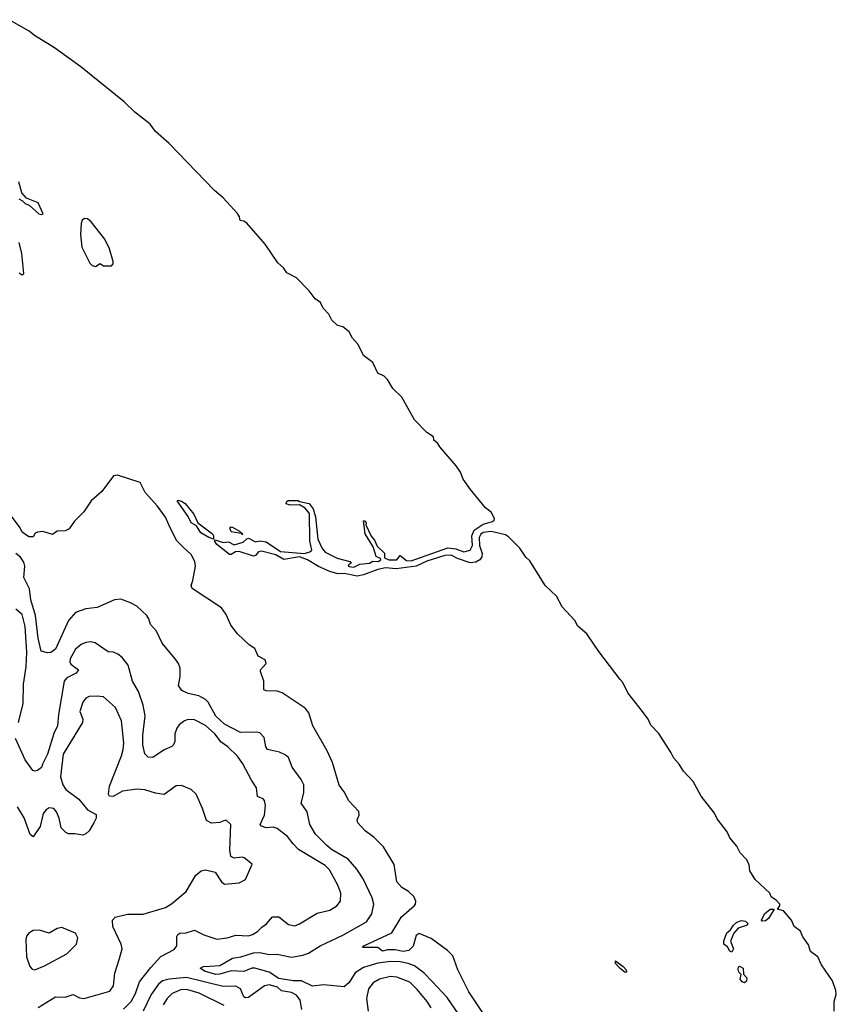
# Model space of a CAD drawing. Extents: x 1603745 to 1745082, y 385868 to 533966.
# Tile 635 of 646: x 1672130 to 1677250, y 510948 to 517122. Entities that reach past the tile are written whole.
import ezdxf

# ---------------------------------------------------------------- set-up
doc = ezdxf.new("R2010")
doc.units = 0

msp = doc.modelspace()

# ---------------------------------------------------------------- linework, layer by layer
at = {"layer": '0CON20XD'}
for points in [[(1674875, 513743.2), (1674835, 513763.9), (1674795, 513762.2), (1674682.9, 513727.1), (1674615, 513694.3), (1674490.7, 513679.3), (1674424.4, 513684.4), (1674374.9, 513675.1), (1674285, 513640.4), (1674245, 513632.6), (1674165, 513649.6), (1674125, 513647.8), (1674075, 513660.9), (1674003.3, 513693.3), (1673935, 513735.5), (1673885, 513754.2), (1673785, 513736.1), (1673735.9, 513765.9), (1673645, 513789.5), (1673627.8, 513785), (1673608.7, 513761.3), (1673595, 513757.3), (1673505, 513787.6), (1673483.9, 513786.1), (1673455, 513767.8), (1673445, 513767.8), (1673365, 513831.8), (1673350.8, 513855), (1673355, 513861.2), (1673405, 513843.1), (1673438.3, 513848.3), (1673475, 513830), (1673531.2, 513845), (1673553.3, 513866.7), (1673565, 513870), (1673608.3, 513848.3), (1673635, 513853.8), (1673675, 513848.8), (1673765, 513787.1), (1673914.8, 513774.8), (1673950, 513785), (1673961.4, 513795), (1673948.6, 513855), (1673946.1, 514026.1), (1673919.3, 514059.3), (1673885, 514080), (1673825, 514077.5), (1673800, 514085), (1673801.7, 514098.3), (1673813, 514107), (1673875, 514107.5), (1673885, 514100), (1673945, 514087.5), (1673970, 514055), (1673983.8, 514005), (1673998.8, 513865), (1674026.4, 513806.4), (1674045, 513782.5), (1674120, 513745), (1674200, 513725), (1674207.5, 513715), (1674193.3, 513705), (1674188.8, 513695), (1674195, 513692.2), (1674225, 513688.5), (1674262.5, 513707.5), (1674323.3, 513715), (1674344.3, 513725.7), (1674377.5, 513725), (1674393.3, 513735), (1674392.5, 513742.5), (1674365.9, 513755.9), (1674347, 513817), (1674295, 513897.5), (1674285, 513980), (1674295, 513980), (1674302.5, 513965), (1674300, 513955), (1674333.8, 513883.8), (1674355, 513857.5), (1674371.2, 513821.2), (1674417.5, 513777.5), (1674417.1, 513747.1), (1674445.2, 513735.2), (1674494.4, 513735), (1674515, 513762.5), (1674555, 513731), (1674585, 513729.1), (1674815, 513809.7), (1674865, 513804.1), (1674915, 513784.8), (1674953.6, 513795), (1674969.4, 513825), (1674964.1, 513885), (1674978.9, 513921.1), (1675035, 513958.3), (1675095, 513975.3), (1675105.5, 513984.5), (1675106, 513994), (1675085, 514034.3), (1675051.2, 514061.2), (1674956.7, 514175), (1674910.4, 514240.4), (1674893.4, 514285), (1674866.5, 514325), (1674763.1, 514443.1), (1674751.3, 514465), (1674726.8, 514485), (1674725, 514506.7), (1674683, 514533), (1674605, 514612.7), (1674525, 514754.1), (1674469.1, 514809.1), (1674435, 514865.9), (1674415, 514885.5), (1674375, 514905.9), (1674345, 514972), (1674285.4, 515015.4), (1674252.3, 515085), (1674215.5, 515125.5), (1674196.1, 515165), (1674155, 515195.6), (1674123.3, 515203.3), (1674087, 515237), (1674069, 515275), (1674033.4, 515313.4), (1674015, 515347.8), (1673982, 515372), (1673945, 515422.3), (1673865, 515502.2), (1673804.8, 515534.9), (1673784.3, 515565), (1673747.8, 515597.8), (1673668.1, 515715), (1673555, 515846.2), (1673535, 515858.6), (1673512.9, 515862.9), (1673508.5, 515885), (1673495, 515905.7), (1673404.8, 516005), (1673350.6, 516050.6), (1673067.3, 516345), (1672980.8, 516420.8), (1672947.1, 516467.1), (1672851.4, 516541.4), (1672785, 516605.8), (1672513.9, 516825), (1672347.7, 516945), (1672222.2, 517022.2), (1672189.5, 517049.5), (1672065, 517121.5)], [(1672125, 515997.5), (1672146.7, 515986.7), (1672165, 515970), (1672189.3, 515959.3), (1672250, 515905), (1672265, 515900), (1672277.5, 515905), (1672245, 515972.5), (1672173, 516003), (1672142.5, 516035), (1672123.8, 516105)], [(1672605, 515574), (1672635, 515592.5), (1672655, 515577.5), (1672705, 515577.5), (1672715, 515590), (1672716.2, 515605), (1672694, 515685), (1672664.2, 515745), (1672578.5, 515855), (1672555, 515872.2), (1672535.8, 515874.2), (1672522, 515865), (1672515.9, 515844.1), (1672512, 515775), (1672519.4, 515695), (1672569.2, 515595), (1672585, 515580), (1672605, 515574)], [(1672127.5, 515535), (1672145, 515522.5), (1672155, 515530), (1672144.2, 515655), (1672126.2, 515725)], [(1675046.1, 510876.1), (1674946.4, 511026.4), (1674876.5, 511165), (1674845, 511251.2), (1674812, 511285), (1674709.8, 511359.8), (1674635, 511391.1), (1674615, 511380), (1674597.3, 511312.7), (1674570.6, 511285), (1674535, 511278.7), (1674485, 511289.2), (1674435, 511290), (1674405, 511280.8), (1674375, 511304.2), (1674280, 511305), (1674287.5, 511315), (1674462.7, 511397.3), (1674523.6, 511496.4), (1674603.8, 511565), (1674611.2, 511575), (1674613.3, 511595), (1674600, 511625), (1674566.7, 511655), (1674525, 511680), (1674494.2, 511715), (1674477.5, 511825), (1674411.4, 511935), (1674352.9, 511995), (1674296.2, 512036.2), (1674250.8, 512085), (1674246, 512105), (1674257.5, 512135), (1674256.6, 512156.6), (1674193.3, 512223.3), (1674165, 512281.2), (1674132.8, 512322.8), (1674090.5, 512465), (1674056.8, 512536.8), (1673968.6, 512695), (1673942, 512775), (1673919.2, 512805), (1673775, 512900.6), (1673745, 512911.1), (1673674.2, 512914.2), (1673660.8, 512920.8), (1673660, 512975), (1673638.8, 513035), (1673640, 513045), (1673674.2, 513085), (1673668.9, 513108.9), (1673625, 513131.2), (1673605, 513178.8), (1673570.9, 513200.9), (1673495, 513272), (1673454.7, 513324.7), (1673425, 513392.5), (1673395, 513433.3), (1673212, 513555), (1673204.2, 513575), (1673215.7, 513605), (1673232, 513695), (1673228.1, 513725), (1673205, 513768.6), (1673155, 513814.5), (1673114.8, 513854.8), (1673072.5, 513935), (1673045, 514003.1), (1672995, 514072.2), (1672917.1, 514157.1), (1672885, 514220), (1672743.9, 514266.1), (1672718.3, 514261.7), (1672645.9, 514164.1), (1672577.5, 514105), (1672532.5, 514035), (1672473.6, 513976.4), (1672440.7, 513929.3), (1672415, 513916.7), (1672365, 513913.8), (1672335, 513893.8), (1672275, 513912.5), (1672240.7, 513909.3), (1672227, 513903), (1672215, 513880), (1672188.3, 513878.3), (1672145, 513907.5), (1672132, 513935), (1672078.2, 514008.2)], [(1673345, 513863.8), (1673315, 513874.8), (1673265.4, 513905), (1673237.5, 513947.5), (1673205, 513966.2), (1673185.6, 514005.6), (1673116.7, 514105), (1673121.4, 514108.6), (1673145, 514102.3), (1673167.9, 514087.9), (1673220.8, 514020.8), (1673246.1, 513966.1), (1673338.5, 513898.5), (1673345.6, 513885), (1673345, 513863.8)], [(1673525, 513892.5), (1673520, 513900), (1673455, 513910), (1673447.5, 513935), (1673455, 513942.5), (1673465, 513940), (1673507.5, 513915), (1673530, 513895), (1673525, 513892.5)], [(1677235.8, 510905), (1677237.1, 510965), (1677249.7, 511010.3), (1677246.9, 511035), (1677225.7, 511095.7), (1677157.3, 511195), (1677134.4, 511245), (1677088.7, 511278.7), (1677075, 511320), (1677040.3, 511370.3), (1677025, 511406.8), (1676985.7, 511435.7), (1676969.5, 511475), (1676918.1, 511535), (1676880.6, 511545), (1676895.4, 511564.6), (1676895.2, 511575.2), (1676875, 511600), (1676842.1, 511622.1), (1676832.1, 511645), (1676740.3, 511730.3), (1676706.7, 511785), (1676704.1, 511825), (1676686.7, 511856.7), (1676647.5, 511897.5), (1676625, 511940), (1676582.8, 511992.8), (1676565, 512028.9), (1676501.7, 512111.7), (1676485, 512145.8), (1676403, 512253), (1676352.3, 512345), (1676290.9, 512410.9), (1676265, 512454.7), (1676230.8, 512490.8), (1676214.8, 512525), (1676136.3, 512646.4), (1676087.4, 512697.4), (1676069.5, 512735), (1676035, 512784.3), (1675942, 512902), (1675911.6, 512965), (1675895, 512984.4), (1675760.3, 513160.3), (1675685, 513270), (1675629.2, 513319.2), (1675610.7, 513355), (1675531.1, 513441.1), (1675495, 513507.7), (1675423.9, 513575), (1675328, 513728), (1675302.3, 513752.3), (1675265, 513808.4), (1675195, 513880), (1675175, 513891.6), (1675085, 513912.7), (1675035, 513905.9), (1675020.5, 513895), (1675010.9, 513875), (1675013.7, 513825), (1675029.5, 513775), (1675027, 513753), (1675015.4, 513734.6), (1674989, 513721), (1674955, 513715.8), (1674875, 513743.2)], [(1674883.8, 510885), (1674810.4, 510990.4), (1674715, 511091.8), (1674663.2, 511145), (1674605, 511188.8), (1674564.5, 511204.5), (1674515, 511214), (1674455, 511215.9), (1674375, 511205.9), (1674285, 511179), (1674233.9, 511145), (1674195, 511084.4), (1674165, 511058.1), (1674035, 511070.5), (1673965, 511062.2), (1673896.2, 511096.2), (1673845, 511094.6), (1673755, 511110.1), (1673695, 511149.8), (1673605, 511175.6), (1673585, 511174.5), (1673535, 511153.9), (1673455, 511157.1), (1673385, 511136.6), (1673358.8, 511135), (1673288.1, 511155), (1673262, 511175), (1673282.5, 511185), (1673325, 511187.3), (1673385, 511191.1), (1673465, 511237.3), (1673515.4, 511245.4), (1673595, 511270.2), (1673635, 511272.4), (1673695, 511260), (1673745, 511262.9), (1673835, 511243.4), (1673905, 511255.2), (1673941.5, 511268.5), (1674014.8, 511315.2), (1674155, 511382), (1674305, 511465.8), (1674338.2, 511515), (1674350, 511575), (1674339.3, 511615), (1674283.8, 511733.8), (1674244.7, 511794.7), (1674189.1, 511859.1), (1674085, 511919.1), (1674052.9, 511945), (1673984.8, 512014.8), (1673949.1, 512075), (1673931.9, 512155), (1673895, 512210), (1673911.9, 512275), (1673911.4, 512325), (1673895, 512358), (1673838.6, 512435), (1673815.5, 512495.5), (1673795, 512512.5), (1673759.3, 512529.3), (1673683.3, 512545), (1673673.1, 512563.1), (1673661.7, 512621.7), (1673635, 512650), (1673614.3, 512654.3), (1673515, 512651.5), (1673415, 512704.2), (1673359, 512755), (1673312.2, 512842.2), (1673295, 512860), (1673252.7, 512882.7), (1673186.9, 512896.9), (1673146.2, 512915), (1673126.1, 512946.1), (1673137, 513003), (1673135.8, 513055), (1673125.8, 513085), (1673105, 513114), (1673023.4, 513213.4), (1672987.8, 513287.8), (1672949.7, 513329.7), (1672940, 513365), (1672926.2, 513385), (1672865, 513443.8), (1672825, 513466.2), (1672765, 513488.8), (1672725, 513484), (1672615, 513437.1), (1672545, 513427.1), (1672480.8, 513405), (1672435.6, 513355), (1672355, 513174), (1672325, 513153.8), (1672305, 513152.5), (1672265, 513162.5), (1672245, 513243.3), (1672229.1, 513385), (1672200.5, 513485), (1672192.2, 513552.2), (1672155.8, 513625), (1672161.9, 513695), (1672155, 513719.5), (1672135, 513752.2), (1672105, 513774.7)], [(1672122.3, 512715), (1672151.5, 512835), (1672153.7, 512955), (1672170.3, 513065), (1672175.2, 513155), (1672165, 513316.7), (1672145, 513392.2), (1672105.8, 513425.8)], [(1672781.6, 510918.4), (1672828.9, 510965), (1672855.2, 511015), (1672881.3, 511088.7), (1672951.3, 511178.7), (1673015, 511247.4), (1673097.7, 511292.3), (1673115.5, 511315), (1673115, 511372.5), (1673121.2, 511385), (1673135, 511393.8), (1673172.7, 511397.3), (1673225, 511412.5), (1673285, 511383.8), (1673365, 511356.1), (1673430, 511365), (1673485, 511381.5), (1673565, 511378.2), (1673590, 511385), (1673621.4, 511405), (1673647.2, 511432.8), (1673676.9, 511453.1), (1673715, 511497.5), (1673755, 511497.5), (1673815, 511448), (1673855, 511440), (1673885, 511452.5), (1673995, 511520), (1674075, 511538.6), (1674118.8, 511565), (1674142, 511595), (1674142.9, 511645), (1674124.4, 511695), (1674072.1, 511792.1), (1674045, 511817.9), (1673877.8, 511917.8), (1673843.5, 511955), (1673809.3, 511999.3), (1673745, 512051.4), (1673718.5, 512058.5), (1673675, 512053.9), (1673645.7, 512065), (1673636.7, 512075), (1673665.3, 512135), (1673670.6, 512195), (1673664.2, 512225), (1673655.5, 512235.5), (1673621.8, 512251.8), (1673615.5, 512305), (1673582.9, 512352.9), (1673529.6, 512455), (1673494.8, 512504.8), (1673435, 512561.5), (1673392.3, 512592.3), (1673353.3, 512645), (1673295, 512696.6), (1673225, 512731.1), (1673186.6, 512733.4), (1673162.5, 512725), (1673129.1, 512700.9), (1673115, 512680), (1673103.1, 512645), (1673102.9, 512595), (1673094.3, 512575.7), (1673083.3, 512565), (1673035, 512544.4), (1672965, 512495.6), (1672935, 512497.1), (1672915, 512518.8), (1672902.7, 512575), (1672902.7, 512632.7), (1672915.9, 512755.9), (1672904.6, 512824.6), (1672875, 512908.8), (1672837.1, 512975), (1672809.4, 513075), (1672772.7, 513122.7), (1672745, 513143.3), (1672717.5, 513155), (1672685, 513157.1), (1672604.1, 513214.1), (1672575, 513220), (1672545, 513215.6), (1672515, 513203.3), (1672479.4, 513175), (1672446, 513115), (1672443.5, 513095), (1672449.9, 513079.9), (1672499.2, 513045), (1672484.2, 513025), (1672425.4, 512995), (1672409.8, 512975), (1672373.1, 512765), (1672367.1, 512695), (1672344.1, 512645.9), (1672305, 512516), (1672273.6, 512453.6), (1672267.3, 512432.7), (1672242.5, 512415), (1672225, 512410), (1672213.3, 512415), (1672165, 512480), (1672104.4, 512615)], [(1672245, 510927.5), (1672355, 510994.5), (1672415, 510993.6), (1672465, 511008.9), (1672505, 510988.2), (1672535, 510984.6), (1672695, 511031.4), (1672718.9, 511065), (1672727, 511143), (1672756.2, 511236.2), (1672773.3, 511295), (1672766.7, 511325), (1672713.5, 511435), (1672712.2, 511475), (1672728, 511495), (1672805, 511513.8), (1672905, 511513.8), (1673045, 511555.7), (1673081.4, 511578.6), (1673174, 511655), (1673235, 511758), (1673267.5, 511785), (1673295, 511790.8), (1673356.1, 511776.1), (1673395.9, 511715.9), (1673415, 511701.2), (1673505, 511710.8), (1673545, 511730), (1673587, 511827), (1673537.3, 511867.3), (1673525, 511870.8), (1673475, 511864.3), (1673453.8, 511875), (1673447.1, 511915), (1673453.8, 512075), (1673425, 512103.3), (1673404, 512096), (1673385, 512088), (1673332.9, 512082.9), (1673300.7, 512100.7), (1673275.4, 512175.4), (1673235.5, 512265), (1673205, 512295.5), (1673145, 512320), (1673111.7, 512318.3), (1673035, 512264.5), (1672981.2, 512271.2), (1672915, 512292.7), (1672865, 512297.1), (1672774.5, 512285.5), (1672715, 512251.2), (1672693.6, 512253.6), (1672686.7, 512265), (1672692, 512315), (1672768.7, 512505), (1672779.3, 512545), (1672782.7, 512585), (1672768.5, 512725), (1672730.1, 512810.1), (1672656.2, 512875), (1672615, 512881.1), (1672565, 512877.3), (1672545, 512868.5), (1672526.8, 512843.2), (1672507.1, 512785), (1672525, 512736.7), (1672524.6, 512715), (1672403.1, 512516.9), (1672385.9, 512375), (1672400, 512325), (1672419.1, 512295), (1672500, 512235), (1672555, 512168), (1672608.8, 512138.8), (1672608.6, 512115), (1672595.6, 512085), (1672565, 512036), (1672545, 512016), (1672525, 512008.8), (1672475, 512018), (1672435, 512016), (1672418.8, 512025), (1672390.8, 512055), (1672378.5, 512115), (1672361.5, 512155), (1672344.2, 512175), (1672315, 512180.9), (1672295, 512167.5), (1672277.7, 512145), (1672257.6, 512062.4), (1672215, 511997.5), (1672195, 512012.5), (1672157.6, 512117.6), (1672116.8, 512186.8)], [(1676785, 511470), (1676780.6, 511475), (1676800.5, 511515), (1676835, 511543.8), (1676860, 511545), (1676824.8, 511485.2), (1676805, 511472.4), (1676785, 511470)], [(1676595, 511275.3), (1676582, 511282), (1676568.4, 511308.4), (1676544.5, 511325), (1676544.7, 511345.3), (1676562.9, 511397.1), (1676587.1, 511415), (1676605, 511444.7), (1676625, 511463), (1676655, 511472.7), (1676679.7, 511469.7), (1676694.5, 511455), (1676691.5, 511445), (1676635, 511426.3), (1676606.2, 511395), (1676585.8, 511345), (1676604.8, 511295), (1676595, 511275.3)], [(1672225, 511164), (1672285, 511188.6), (1672426, 511265), (1672486, 511325), (1672493.8, 511365), (1672480, 511395), (1672395, 511430.6), (1672365, 511422.9), (1672315, 511393.8), (1672255, 511412.9), (1672215, 511410), (1672187.5, 511395), (1672172.5, 511375), (1672168.9, 511355), (1672172.9, 511245), (1672194.3, 511184.3), (1672207.7, 511167.7), (1672225, 511164)], [(1675925, 511147.5), (1675895, 511173.3), (1675865, 511203.3), (1675865, 511220), (1675912.5, 511185), (1675932.5, 511165), (1675935, 511150), (1675925, 511147.5)], [(1676675, 511083.3), (1676658.9, 511088.9), (1676647.6, 511105), (1676653.8, 511135), (1676639.3, 511149.3), (1676633.8, 511166.2), (1676636.6, 511183.4), (1676643.6, 511186.4), (1676665.2, 511175.2), (1676667.5, 511137.5), (1676688.1, 511115), (1676686.6, 511093.4), (1676675, 511083.3)], [(1673898, 510915), (1673888, 510975), (1673865, 511004.7), (1673835, 511023), (1673771.7, 511031.7), (1673746.4, 511056.4), (1673695, 511071.1), (1673665, 511064.6), (1673595.6, 511014.4), (1673565, 510990.5), (1673545, 510988.4), (1673535, 510995.5), (1673514.3, 511044.3), (1673485, 511061.3), (1673405, 511060.6), (1673175, 511116.9), (1673067.5, 511105), (1673024.9, 511095.1), (1672999.5, 511075), (1672955, 511010.3), (1672905, 510904.6)], [(1674709.6, 510925), (1674684.5, 510965), (1674621.3, 511041.3), (1674576.2, 511086.2), (1674495, 511118.9), (1674455, 511122.7), (1674385, 511106.6), (1674346.8, 511083.2), (1674317.1, 511045), (1674303.3, 510985), (1674314.5, 510905)], [(1673411, 510941), (1673255, 511018.2), (1673185, 511038.2), (1673145, 511040), (1673085, 511015.4), (1673055.4, 510985), (1673030.4, 510945)]]:
    msp.add_lwpolyline(points, dxfattribs=at)

doc.saveas('drawing.dxf')
